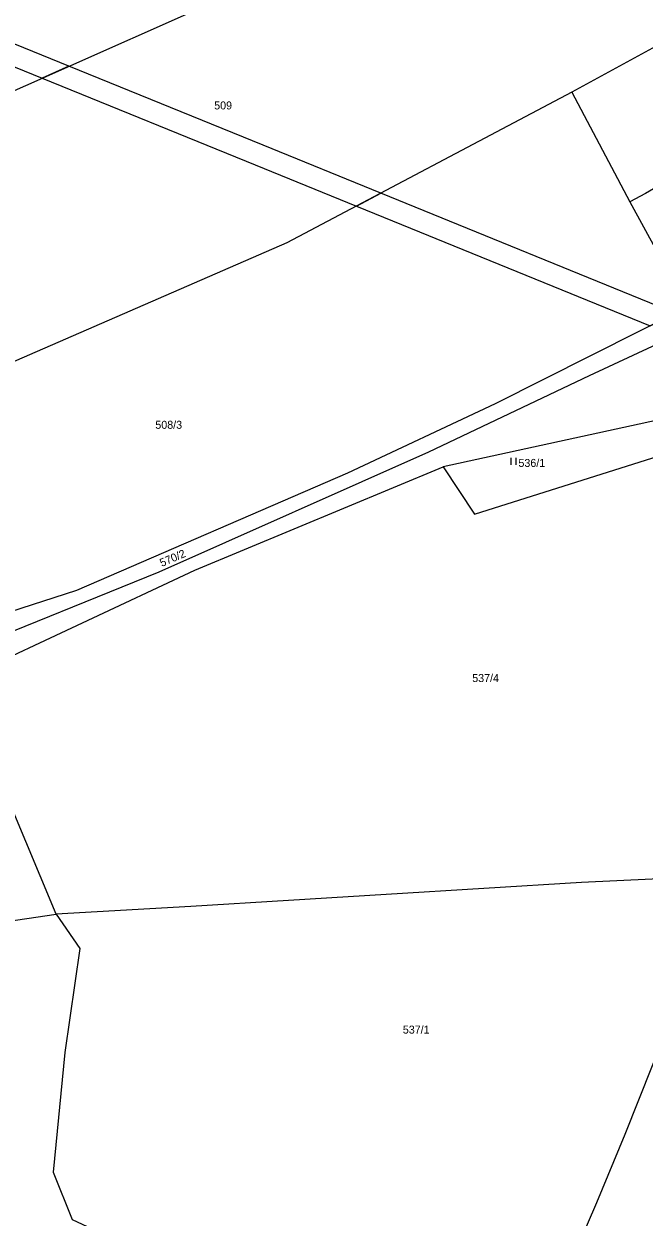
# Model space of a CAD drawing. Extents: x -680203 to -673936, y -1102717 to -1093650.
# Drawn here: x -675353.4 to -675221.6, y -1099905.6 to -1099652.2 of the extents above; entities that cross this region are included whole.
import ezdxf

# ---------------------------------------------------------------- set-up
doc = ezdxf.new("R2010")
doc.units = 0
for name, color, linetype in [('_Ideová část', 7, 'Continuous'), ('SOxxxxxx_Koleje_hlavní_body_Popis10', 7, 'Continuous'), ('SOxxxxxx_Koleje_LN_parametry_Popis10', 7, 'Continuous'), ('SOxxxxxx_Osa_bod_P', 7, 'Continuous'), ('x_prac', 7, 'Continuous')]:
    doc.layers.add(name, color=color, linetype=linetype)

msp = doc.modelspace()

# ---------------------------------------------------------------- linework, layer by layer
at = {"layer": '_Ideová část'}
msp.add_circle((-676417.7, -1099401.52), 1287.12, dxfattribs=at)
at = {"layer": 'SOxxxxxx_Koleje_hlavní_body_Popis10'}
for p, q in [((-675249.79, -1099745.86), (-675249.79, -1099744.36)), ((-675248.79, -1099745.86), (-675248.79, -1099744.36))]:
    msp.add_line(p, q, dxfattribs=at)
at = {"layer": 'SOxxxxxx_Koleje_LN_parametry_Popis10'}
for points in [[(-675349.48, -1099663.69), (-675343.77, -1099661.16), (-675406.61, -1099635.55), (-675410.94, -1099638.65)], [(-675343.77, -1099661.16), (-675349.48, -1099663.69), (-675304.22, -1099682.13), (-675282.7, -1099690.9), (-675277.51, -1099688.16), (-675302.52, -1099677.96)], [(-675282.7, -1099690.9), (-675220.31, -1099716.32), (-675214.98, -1099713.64), (-675277.51, -1099688.16)]]:
    msp.add_lwpolyline(points, close=True, dxfattribs=at)
at = {"layer": 'x_prac'}
for p, q in [((-675213.06, -1099653.65), (-675236.93, -1099666.72)), ((-675236.93, -1099666.72), (-675224.62, -1099689.95)), ((-675224.62, -1099689.95), (-675212.45, -1099712.36)), ((-675403.97, -1099849.87), (-675346.52, -1099841.22))]:
    msp.add_line(p, q, dxfattribs=at)
for points in [[(-675461.51, -1099715.52), (-675375.8, -1099675.38), (-675285.19, -1099635.14), (-675240.66, -1099608.68), (-675198.36, -1099581.05)], [(-675236.93, -1099666.72), (-675297.45, -1099698.69), (-675426.6, -1099754.84), (-675435.96, -1099762.36)], [(-675202.19, -1099677.02), (-675221.29, -1099688.18), (-675224.62, -1099689.95)], [(-675366.22, -1099785.37), (-675324.63, -1099768.55), (-675267.34, -1099743.1), (-675233.18, -1099726.85), (-675190.87, -1099707.21)], [(-675212.45, -1099712.36), (-675253.22, -1099732.91), (-675284.62, -1099747.62), (-675342.14, -1099772.53), (-675356.37, -1099777.12)], [(-675184.72, -1099733.29), (-675187.49, -1099729.57), (-675264.3, -1099746.27)], [(-675264.3, -1099746.27), (-675257.58, -1099756.32), (-675184.72, -1099733.29)], [(-675364.82, -1099790.59), (-675317, -1099768.2), (-675264.3, -1099746.27)], [(-675346.52, -1099841.22), (-675356.35, -1099817.67), (-675362.14, -1099815.41)], [(-675197.34, -1099832.78), (-675234.85, -1099834.54), (-675317.86, -1099839.6), (-675346.52, -1099841.22)], [(-675346.52, -1099841.22), (-675341.46, -1099848.58), (-675344.68, -1099870.65), (-675347.15, -1099896.02), (-675343.11, -1099906.12), (-675318.78, -1099917.41), (-675310.28, -1099925.27)]]:
    msp.add_lwpolyline(points, dxfattribs=at)

# ---------------------------------------------------------------- texts
at = {"layer": 'SOxxxxxx_Osa_bod_P'}
for s, p in [('509', (-675312.92, -1099670.36)), ('508/3', (-675325.42, -1099738.18)), ('536/1', (-675248.28, -1099746.28)), ('537/4', (-675258.1, -1099791.96)), ('537/1', (-675272.84, -1099866.62))]:
    msp.add_text(s, height=1.7, dxfattribs=at).set_placement(p)
msp.add_text('570/2', height=1.7, rotation=23, dxfattribs=at).set_placement((-675324.05, -1099767.52))

doc.saveas('drawing.dxf')
